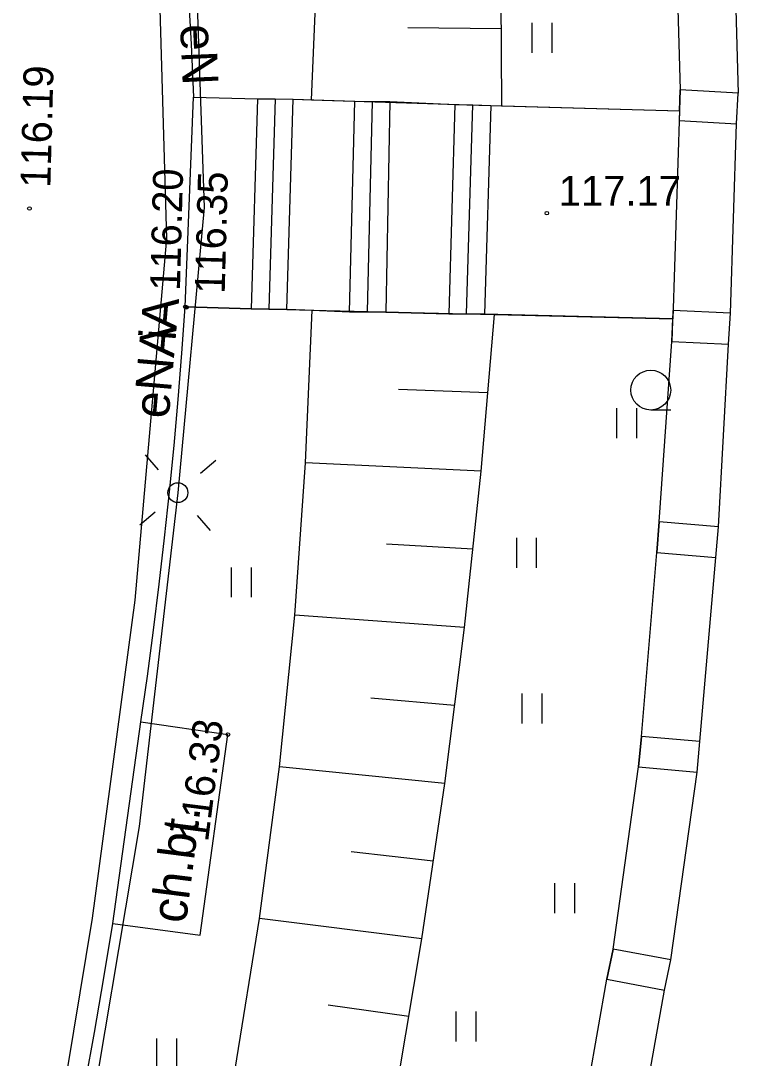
# Model space of a CAD drawing. Extents: x 6434771 to 6436222, y 5663454 to 5664782.
# Drawn here: x 6435560.2 to 6435578.2, y 5664127.94 to 5664153.96 of the extents above; entities that cross this region are included whole.
import ezdxf

# ---------------------------------------------------------------- set-up
doc = ezdxf.new("R2010")
doc.units = 0
for name, color, linetype in [('Warstwa 1', 7, 'Continuous'), ('Warstwa 10', 7, 'Continuous'), ('Warstwa 12', 7, 'Continuous'), ('Warstwa 13', 7, 'Continuous'), ('Warstwa 2', 7, 'Continuous'), ('Warstwa 20', 7, 'Continuous'), ('Warstwa 21', 7, 'Continuous'), ('Warstwa 25', 7, 'Continuous'), ('Warstwa 36', 7, 'Continuous'), ('Warstwa 4', 7, 'Continuous'), ('Warstwa 5', 7, 'Continuous'), ('Warstwa 6', 7, 'Continuous'), ('Warstwa 9', 7, 'Continuous')]:
    doc.layers.add(name, color=color, linetype=linetype)

msp = doc.modelspace()

# ---------------------------------------------------------------- linework, layer by layer
at = {"layer": 'Warstwa 1'}
for points in [[(6435576.741, 5664152.223), (6435576.716, 5664151.457), (6435578.152, 5664151.375), (6435578.196, 5664152.14), (6435576.741, 5664152.223)], [(6435576.532, 5664145.916), (6435577.953, 5664145.847), (6435578.002, 5664146.628), (6435576.558, 5664146.698), (6435576.532, 5664145.916)]]:
    msp.add_lwpolyline(points, dxfattribs=at)
for points in [[(6435576.154, 5664140.628), (6435577.631, 5664140.499), (6435577.698, 5664141.267), (6435576.213, 5664141.397)], [(6435575.695, 5664135.248), (6435577.161, 5664135.116), (6435577.23, 5664135.883), (6435575.771, 5664136.014)], [(6435574.896, 5664129.929), (6435576.343, 5664129.655), (6435576.501, 5664130.409), (6435575.055, 5664130.682)]]:
    msp.add_lwpolyline(points, close=True, dxfattribs=at)
at = {"layer": 'Warstwa 10'}
for p, q in [((6435567.49, 5664151.977), (6435567.642, 5664155.647)), ((6435572.239, 5664155.684), (6435572.255, 5664151.824)), ((6435572.246, 5664153.754), (6435569.907, 5664153.783)), ((6435567.49, 5664151.977), (6435572.255, 5664151.824)), ((6435567.343, 5664142.874), (6435567.506, 5664146.699)), ((6435567.506, 5664146.699), (6435572.082, 5664146.597)), ((6435571.745, 5664142.668), (6435572.082, 5664146.597)), ((6435571.913, 5664144.632), (6435569.669, 5664144.709)), ((6435567.069, 5664139.056), (6435567.343, 5664142.874)), ((6435571.745, 5664142.668), (6435567.343, 5664142.874)), ((6435571.328, 5664138.748), (6435571.745, 5664142.668)), ((6435571.537, 5664140.709), (6435569.371, 5664140.837)), ((6435566.683, 5664135.248), (6435567.069, 5664139.056)), ((6435571.328, 5664138.748), (6435567.069, 5664139.056)), ((6435570.831, 5664134.836), (6435571.328, 5664138.748)), ((6435571.08, 5664136.792), (6435568.978, 5664136.972)), ((6435566.186, 5664131.452), (6435566.683, 5664135.248)), ((6435570.831, 5664134.836), (6435566.683, 5664135.248)), ((6435570.256, 5664130.936), (6435570.831, 5664134.836)), ((6435570.543, 5664132.886), (6435568.489, 5664133.118)), ((6435565.579, 5664127.672), (6435566.186, 5664131.452)), ((6435570.256, 5664130.936), (6435566.186, 5664131.452)), ((6435569.601, 5664127.048), (6435570.256, 5664130.936)), ((6435569.928, 5664128.992), (6435567.906, 5664129.277))]:
    msp.add_line(p, q, dxfattribs=at)
at = {"layer": 'Warstwa 12'}
for points in [[(6435563.55, 5664158.86), (6435563.849, 5664148.495), (6435563.06, 5664139.43), (6435561.99, 5664131.46), (6435561.05, 5664125.79)], [(6435563.55, 5664158.86), (6435563.849, 5664148.495), (6435563.06, 5664139.43), (6435561.99, 5664131.46), (6435561.05, 5664125.79)], [(6435564.47, 5664158.72), (6435564.794, 5664149.278), (6435564.137, 5664142.126), (6435563.166, 5664133.757), (6435561.79, 5664125.55)]]:
    msp.add_lwpolyline(points, dxfattribs=at)
at = {"layer": 'Warstwa 2'}
msp.add_circle((6435564.137, 5664142.126), 0.25, dxfattribs=at)
at = {"layer": 'Warstwa 20'}
for p, q in [((6435572.239, 5664155.684), (6435572.255, 5664151.824)), ((6435571.745, 5664142.668), (6435572.082, 5664146.597)), ((6435571.328, 5664138.748), (6435571.745, 5664142.668)), ((6435570.831, 5664134.836), (6435571.328, 5664138.748)), ((6435570.256, 5664130.936), (6435570.831, 5664134.836)), ((6435569.601, 5664127.048), (6435570.256, 5664130.936))]:
    msp.add_line(p, q, dxfattribs=at)
at = {"layer": 'Warstwa 21'}
for p, q in [((6435567.49, 5664151.977), (6435567.642, 5664155.647)), ((6435567.343, 5664142.874), (6435567.506, 5664146.699)), ((6435567.069, 5664139.056), (6435567.343, 5664142.874)), ((6435566.683, 5664135.248), (6435567.069, 5664139.056)), ((6435566.186, 5664131.452), (6435566.683, 5664135.248)), ((6435565.579, 5664127.672), (6435566.186, 5664131.452))]:
    msp.add_line(p, q, dxfattribs=at)
at = {"layer": 'Warstwa 25'}
for centre in [(6435560.413, 5664149.251), (6435573.393, 5664149.134), (6435564.324, 5664146.784), (6435564.354, 5664146.773), (6435565.394, 5664136.061)]:
    msp.add_circle(centre, 0.045, dxfattribs=at)
at = {"layer": 'Warstwa 36'}
msp.add_lwpolyline([(6435564.527, 5664152.041), (6435566.137, 5664152.002), (6435567.027, 5664151.991), (6435568.576, 5664151.943), (6435569.456, 5664151.932), (6435571.085, 5664151.862), (6435571.985, 5664151.831), (6435576.724, 5664151.704), (6435576.551, 5664146.486), (6435571.832, 5664146.603), (6435570.932, 5664146.614), (6435569.352, 5664146.653), (6435568.443, 5664146.664), (6435566.873, 5664146.723), (6435565.973, 5664146.734), (6435564.324, 5664146.784)], close=True, dxfattribs=at)
for points in [[(6435566.137, 5664152.002), (6435565.973, 5664146.734)], [(6435566.582, 5664151.997), (6435566.423, 5664146.728)], [(6435566.873, 5664146.723), (6435567.027, 5664151.991)], [(6435568.443, 5664146.664), (6435568.576, 5664151.943)], [(6435568.897, 5664146.659), (6435569.016, 5664151.937)], [(6435569.456, 5664151.932), (6435569.352, 5664146.653)], [(6435571.085, 5664151.862), (6435570.932, 5664146.614)], [(6435571.382, 5664146.609), (6435571.535, 5664151.847)], [(6435571.985, 5664151.831), (6435571.832, 5664146.603)]]:
    msp.add_lwpolyline(points, dxfattribs=at)
at = {"layer": 'Warstwa 4'}
for points in [[(6435563.65, 5664142.696), (6435563.325, 5664143.076)], [(6435564.707, 5664142.613), (6435565.087, 5664142.938)], [(6435563.567, 5664141.639), (6435563.187, 5664141.314)], [(6435564.624, 5664141.556), (6435564.949, 5664141.176)]]:
    msp.add_lwpolyline(points, dxfattribs=at)
at = {"layer": 'Warstwa 5'}
for p, q in [((6435576.6, 5664156.853), (6435576.741, 5664152.223)), ((6435564.397, 5664154.694), (6435564.468, 5664153.368)), ((6435573.025, 5664153.158), (6435573.025, 5664153.908)), ((6435573.525, 5664153.158), (6435573.525, 5664153.908)), ((6435564.468, 5664153.368), (6435564.527, 5664152.041)), ((6435576.724, 5664151.704), (6435576.741, 5664152.223)), ((6435564.527, 5664152.041), (6435566.137, 5664152.002)), ((6435566.137, 5664152.002), (6435566.582, 5664151.997)), ((6435566.582, 5664151.997), (6435567.027, 5664151.991)), ((6435567.027, 5664151.991), (6435567.49, 5664151.977)), ((6435567.49, 5664151.977), (6435568.576, 5664151.943)), ((6435568.576, 5664151.943), (6435569.016, 5664151.937)), ((6435569.016, 5664151.937), (6435569.456, 5664151.932)), ((6435569.456, 5664151.932), (6435571.085, 5664151.862)), ((6435571.085, 5664151.862), (6435571.535, 5664151.847)), ((6435571.535, 5664151.847), (6435571.985, 5664151.831)), ((6435571.985, 5664151.831), (6435572.255, 5664151.824)), ((6435572.255, 5664151.824), (6435576.724, 5664151.704)), ((6435564.24, 5664145.623), (6435564.324, 5664146.784)), ((6435564.324, 5664146.784), (6435565.973, 5664146.734)), ((6435565.973, 5664146.734), (6435566.423, 5664146.728)), ((6435566.423, 5664146.728), (6435566.873, 5664146.723)), ((6435566.873, 5664146.723), (6435567.506, 5664146.699)), ((6435567.506, 5664146.699), (6435568.443, 5664146.664)), ((6435568.443, 5664146.664), (6435568.897, 5664146.659)), ((6435568.897, 5664146.659), (6435569.352, 5664146.653)), ((6435569.352, 5664146.653), (6435570.932, 5664146.614)), ((6435570.932, 5664146.614), (6435571.382, 5664146.609)), ((6435571.382, 5664146.609), (6435571.832, 5664146.603)), ((6435571.832, 5664146.603), (6435572.082, 5664146.597)), ((6435572.082, 5664146.597), (6435576.551, 5664146.486)), ((6435576.532, 5664145.916), (6435576.551, 5664146.486)), ((6435576.213, 5664141.397), (6435576.532, 5664145.916)), ((6435564.146, 5664144.464), (6435564.24, 5664145.623)), ((6435564.042, 5664143.306), (6435564.146, 5664144.464)), ((6435575.152, 5664143.494), (6435575.152, 5664144.244)), ((6435575.652, 5664143.494), (6435575.652, 5664144.244)), ((6435563.928, 5664142.148), (6435564.042, 5664143.306)), ((6435563.804, 5664140.992), (6435563.928, 5664142.148)), ((6435576.154, 5664140.628), (6435576.213, 5664141.397)), ((6435563.67, 5664139.836), (6435563.804, 5664140.992)), ((6435572.637, 5664140.242), (6435572.637, 5664140.992)), ((6435573.137, 5664140.242), (6435573.137, 5664140.992)), ((6435575.771, 5664136.014), (6435576.154, 5664140.628)), ((6435565.481, 5664139.503), (6435565.481, 5664140.253)), ((6435565.981, 5664139.503), (6435565.981, 5664140.253)), ((6435563.526, 5664138.682), (6435563.67, 5664139.836)), ((6435563.372, 5664137.529), (6435563.526, 5664138.682)), ((6435563.208, 5664136.377), (6435563.372, 5664137.529)), ((6435572.779, 5664136.341), (6435572.779, 5664137.091)), ((6435573.279, 5664136.341), (6435573.279, 5664137.091)), ((6435563.208, 5664136.377), (6435565.394, 5664136.061)), ((6435564.694, 5664131.029), (6435565.394, 5664136.061)), ((6435575.695, 5664135.248), (6435575.771, 5664136.014)), ((6435575.055, 5664130.682), (6435575.695, 5664135.248)), ((6435573.595, 5664131.581), (6435573.595, 5664132.331)), ((6435574.095, 5664131.581), (6435574.095, 5664132.331)), ((6435562.282, 5664129.958), (6435562.507, 5664131.325)), ((6435562.507, 5664131.325), (6435564.694, 5664131.029)), ((6435574.896, 5664129.929), (6435575.055, 5664130.682)), ((6435562.046, 5664128.592), (6435562.282, 5664129.958)), ((6435574.097, 5664125.363), (6435574.896, 5664129.929)), ((6435571.121, 5664128.368), (6435571.121, 5664129.118)), ((6435571.621, 5664128.368), (6435571.621, 5664129.118)), ((6435561.8, 5664127.228), (6435562.046, 5664128.592)), ((6435563.611, 5664127.691), (6435563.611, 5664128.441)), ((6435564.111, 5664127.691), (6435564.111, 5664128.441))]:
    msp.add_line(p, q, dxfattribs=at)
at = {"layer": 'Warstwa 6'}
msp.add_line((6435576.502, 5664144.199), (6435576.002, 5664144.199), dxfattribs=at)
msp.add_circle((6435576.002, 5664144.699), 0.5, dxfattribs=at)
at = {"layer": 'Warstwa 9'}
for p, q in [((6435578.053, 5664156.924), (6435578.196, 5664152.14)), ((6435564.397, 5664154.694), (6435564.468, 5664153.368)), ((6435564.468, 5664153.368), (6435564.527, 5664152.041)), ((6435578.152, 5664151.375), (6435578.196, 5664152.14)), ((6435564.324, 5664146.784), (6435564.527, 5664152.041)), ((6435578.002, 5664146.628), (6435578.152, 5664151.375)), ((6435564.24, 5664145.623), (6435564.324, 5664146.784)), ((6435577.953, 5664145.847), (6435578.002, 5664146.628)), ((6435577.698, 5664141.267), (6435577.953, 5664145.847)), ((6435564.146, 5664144.464), (6435564.24, 5664145.623)), ((6435564.042, 5664143.306), (6435564.146, 5664144.464)), ((6435563.928, 5664142.148), (6435564.042, 5664143.306)), ((6435563.804, 5664140.992), (6435563.928, 5664142.148)), ((6435577.631, 5664140.499), (6435577.698, 5664141.267)), ((6435563.67, 5664139.836), (6435563.804, 5664140.992)), ((6435577.23, 5664135.883), (6435577.631, 5664140.499)), ((6435563.526, 5664138.682), (6435563.67, 5664139.836)), ((6435563.372, 5664137.529), (6435563.526, 5664138.682)), ((6435563.208, 5664136.377), (6435563.372, 5664137.529)), ((6435562.507, 5664131.325), (6435563.208, 5664136.377)), ((6435562.507, 5664131.325), (6435563.208, 5664136.377)), ((6435563.208, 5664136.377), (6435565.394, 5664136.061)), ((6435564.694, 5664131.029), (6435565.394, 5664136.061)), ((6435577.161, 5664135.116), (6435577.23, 5664135.883)), ((6435576.501, 5664130.409), (6435577.161, 5664135.116)), ((6435562.282, 5664129.958), (6435562.507, 5664131.325)), ((6435562.507, 5664131.325), (6435564.694, 5664131.029)), ((6435576.343, 5664129.655), (6435576.501, 5664130.409)), ((6435562.046, 5664128.592), (6435562.282, 5664129.958)), ((6435575.543, 5664125.127), (6435576.343, 5664129.655)), ((6435561.8, 5664127.228), (6435562.046, 5664128.592))]:
    msp.add_line(p, q, dxfattribs=at)

# ---------------------------------------------------------------- texts
at = {"layer": 'Warstwa 13'}
for s, rotation, p in [('eN', 272.4815, (6435564.194, 5664153.859)), ('iA', 85.0269, (6435564.077, 5664145.921)), ('eNA', 85.0269, (6435563.906, 5664143.965))]:
    msp.add_text(s, height=0.9, rotation=rotation, dxfattribs=at).set_placement(p)
at = {"layer": 'Warstwa 25'}
for s, rotation, p in [('116.19', 88.4761, (6435560.938, 5664149.762)), ('116.20', 88.4761, (6435564.189, 5664147.178)), ('116.35', 88.4761, (6435565.312, 5664147.103)), ('116.33', 82.7638, (6435564.893, 5664133.353))]:
    msp.add_text(s, height=0.75, rotation=rotation, dxfattribs=at).set_placement(p)
msp.add_text('117.17', height=0.75, dxfattribs=at).set_placement((6435573.692, 5664149.32))
at = {"layer": 'Warstwa 9'}
msp.add_text('ch.bt.', height=0.9, rotation=82.7638, dxfattribs=at).set_placement((6435564.338, 5664131.305))

doc.saveas('drawing.dxf')
